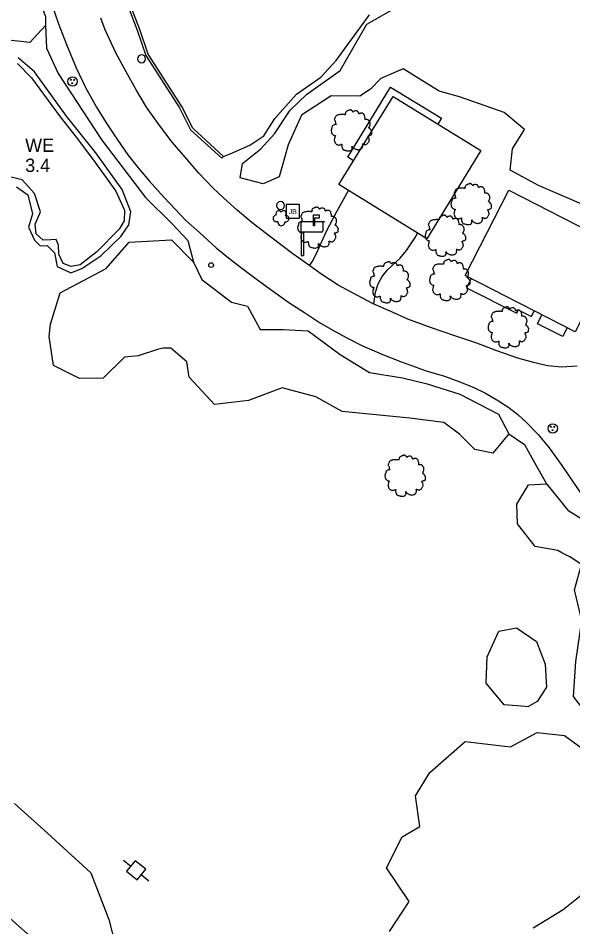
# Model space of a CAD drawing. Extents: x 2160437 to 2172832, y 205694 to 212444.
# Drawn here: x 2171222.4 to 2171429.7, y 207128.5 to 207468 of the extents above; entities that cross this region are included whole.
import ezdxf

# ---------------------------------------------------------------- set-up
doc = ezdxf.new("R2010")
doc.units = 0
for name, color, linetype in [('Default', 7, 'Continuous'), ('RD_EX_Bldg', 7, 'Continuous'), ('RD_EX_Bldg_Walls', 7, 'Continuous'), ('RD_EX_BldgApp', 7, 'Continuous'), ('RD_EX_DR_Inlet', 7, 'Continuous'), ('RD_EX_Driveway', 7, 'Continuous'), ('RD_EX_H2O', 7, 'Continuous'), ('RD_EX_H2O_Pond', 7, 'Continuous'), ('RD_EX_H2O_txCode', 7, 'Continuous'), ('RD_EX_Misc', 7, 'Continuous'), ('RD_EX_Road', 7, 'Continuous'), ('RD_EX_Road_Post', 7, 'Continuous'), ('RD_EX_UT', 7, 'Continuous'), ('RD_EX_VEG', 7, 'Continuous'), ('RD_EX_VEG_ShrubLine', 7, 'Continuous'), ('RD_EX_VEG_TreeLine', 7, 'Continuous')]:
    doc.layers.add(name, color=color, linetype=linetype)

# ---------------------------------------------------------------- blocks, each defined once
blk = doc.blocks.new('MH')
at = {"layer": 'RD_EX_DR_Inlet'}
for centre, radius in [((0, 0), 1.75), ((-0.66, 0.63), 0.175), ((0.56, 0.56), 0.175), ((-0.09, -0.66), 0.175)]:
    blk.add_circle(centre, radius, dxfattribs=at)
blk = doc.blocks.new('POST')
at = {"layer": 'Default'}
for start, end in [(90, 270), (270, 90)]:
    blk.add_arc((0, 0), 0.0417, start, end, dxfattribs=at)
blk = doc.blocks.new('T2')
at = {"layer": 'RD_EX_VEG'}
for points in [[(0.05, 7.21), (-0.25, 7.24), (-0.57, 7.14), (-0.82, 7.04), (-1.05, 6.96), (-1.27, 6.86), (-1.57, 6.69), (-1.8, 6.49), (-1.92, 6.24), (-1.97, 6.01), (-2.02, 5.74), (-2.02, 5.56), (-2.15, 5.54), (-2.3, 5.56), (-2.55, 5.64), (-2.8, 5.64), (-3.05, 5.64), (-3.4, 5.61), (-3.75, 5.61), (-4.02, 5.56), (-4.35, 5.51), (-4.72, 5.39), (-5.07, 5.26), (-5.37, 5.01), (-5.62, 4.54), (-5.75, 4.19), (-5.9, 3.94), (-5.75, 3.49), (-5.57, 3.14), (-5.55, 2.94), (-5.47, 2.52), (-5.37, 2.29), (-5.25, 2.09), (-5.32, 2.07), (-5.7, 2.02), (-6, 1.92), (-6.42, 1.69), (-6.64, 1.47), (-6.74, 1.14), (-6.77, 0.79), (-6.87, 0.59), (-6.94, 0.32), (-6.97, 0.24), (-7.02, -0.08), (-6.92, -0.53), (-6.89, -0.88), (-6.77, -1.11), (-6.62, -1.28), (-6.44, -1.53), (-6.05, -1.76), (-5.72, -1.86), (-5.52, -1.88), (-5.7, -2.38), (-5.75, -2.73), (-5.87, -3.13), (-5.87, -3.21), (-5.92, -3.68), (-5.77, -4.01), (-5.7, -4.38), (-5.52, -4.61), (-5.25, -4.91), (-4.92, -5.13), (-4.42, -5.26), (-4.02, -5.23), (-3.45, -5.06), (-3.2, -4.98), (-3.22, -5.16), (-3.2, -5.53), (-3.2, -5.96), (-3.05, -6.28), (-2.95, -6.56), (-2.8, -6.81), (-2.47, -7.03), (-2.07, -7.11), (-1.65, -7.26), (-1.2, -7.33), (-0.7, -7.36), (-0.1, -7.21), (0.18, -7.08), (0.28, -6.91), (0.48, -6.53), (0.43, -6.31), (0.45, -5.71), (0.55, -5.88), (0.73, -6.23), (1.23, -6.53), (1.63, -6.71), (2.1, -6.86), (2.4, -6.93), (2.88, -6.86), (3.25, -6.78), (3.63, -6.66), (3.93, -6.38), (4.1, -6.11), (4.15, -5.83), (4.23, -5.46), (4.28, -5.28)], [(4.28, -5.28), (4.2, -5.11), (4.15, -4.86), (4.23, -4.88), (4.4, -4.93), (4.68, -5.06), (4.9, -5.13), (5.23, -5.11), (5.5, -5.01), (5.95, -4.73), (6.22, -4.26), (6.5, -3.86), (6.57, -3.53), (6.52, -3.31), (6.5, -2.81), (6.3, -2.56), (6.25, -2.43), (6.15, -2.03), (6.22, -1.98), (6.5, -1.93), (6.87, -1.81), (7.15, -1.68), (7.37, -1.51), (7.45, -1.28), (7.42, -0.88), (7.47, -0.48), (7.4, -0.33), (7.3, -0.18), (7.22, 0.02), (7.07, 0.17), (6.97, 0.32), (6.87, 0.42), (6.75, 0.57), (6.57, 0.69), (6.42, 0.74), (6.37, 0.89), (6.52, 1.09), (6.57, 1.19), (6.6, 1.42), (6.82, 1.77), (6.87, 2.17), (6.82, 2.59), (6.77, 2.87), (6.62, 3.14), (6.42, 3.39), (6.3, 3.56), (6.12, 3.69), (5.8, 3.81), (5.55, 3.86), (5.2, 3.86), (5, 3.91), (5.03, 3.96), (5.03, 4.11), (5.03, 4.39), (4.95, 4.84), (4.8, 5.34), (4.8, 5.36), (4.7, 5.61), (4.48, 5.81), (4.3, 5.91), (4.1, 6.04), (3.85, 6.06), (3.55, 6.06), (3.28, 6.01), (3.08, 5.91), (2.9, 5.79), (2.83, 5.94), (2.73, 6.24), (2.68, 6.39), (2.53, 6.56), (2.3, 6.76), (1.85, 6.89), (1.23, 6.81), (0.93, 6.61), (0.78, 6.44), (0.73, 6.56), (0.53, 6.76), (0.43, 6.94), (0.25, 7.06), (0.1, 7.16), (0, 7.21)]]:
    blk.add_spline(points, degree=3, dxfattribs=at)
blk = doc.blocks.new('PP')
at = {"layer": 'RD_EX_UT'}
for p, q in [((2.49, 2.51), (-2.51, 2.51)), ((-2.51, 2.51), (-2.51, -2.49)), ((2.49, -2.49), (2.49, 2.51)), ((-5.94, -0.05), (-2.47, -0.05)), ((-2.51, -2.49), (2.49, -2.49)), ((2.42, -0.05), (6.06, -0.05))]:
    blk.add_line(p, q, dxfattribs=at)

msp = doc.modelspace()

# ---------------------------------------------------------------- linework, layer by layer
at = {"layer": 'RD_EX_Bldg'}
for points in [[(2171395.32, 207418.5), (2171375.07, 207385.62), (2171342.25, 207405.82), (2171362.5, 207438.71)], [(2171446.83, 207382.74), (2171430.51, 207350.85), (2171389.43, 207371.87), (2171405.74, 207403.76)]]:
    msp.add_lwpolyline(points, close=True, dxfattribs=at)
at = {"layer": 'RD_EX_Bldg_Walls'}
msp.add_lwpolyline([(2171299.08, 207416.35), (2171287.61, 207426.9), (2171283.47, 207434.98), (2171283.47, 207434.98), (2171270.97, 207454.51), (2171267.79, 207463.79), (2171267.79, 207463.79), (2171260.5, 207482.87), (2171259.65, 207482.57), (2171266.86, 207463.47), (2171270.08, 207454.1), (2171282.61, 207434.5), (2171286.81, 207426.31), (2171298.41, 207415.64)], close=True, dxfattribs=at)
at = {"layer": 'RD_EX_BldgApp'}
for p, q in [((2171328.62, 207392.09), (2171335.69, 207392.09)), ((2171332.77, 207394.57), (2171334.82, 207394.57)), ((2171332.77, 207390.38), (2171332.77, 207394.57)), ((2171334.82, 207393.22), (2171333.15, 207393.22)), ((2171333.15, 207393.22), (2171333.15, 207390.38)), ((2171334.82, 207394.57), (2171334.82, 207393.22)), ((2171336.19, 207391.59), (2171336.19, 207392.09)), ((2171336.19, 207392.09), (2171336.69, 207392.09)), ((2171336.69, 207392.09), (2171336.69, 207391.84)), ((2171328.12, 207388.09), (2171328.12, 207391.59)), ((2171333.15, 207390.38), (2171332.77, 207390.38)), ((2171336.19, 207391.59), (2171336.19, 207388.59)), ((2171328.12, 207388.09), (2171328.12, 207379.27)), ((2171335.69, 207388.09), (2171328.12, 207388.09)), ((2171328.96, 207388.09), (2171328.96, 207379.27)), ((2171328.12, 207379.27), (2171328.96, 207379.27))]:
    msp.add_line(p, q, dxfattribs=at)
for points in [[(2171345.57, 207416.07), (2171361.56, 207442.21), (2171380.54, 207430.6), (2171379.21, 207428.42)], [(2171347.74, 207414.74), (2171345.57, 207416.07)], [(2171391.65, 207370.74), (2171389.9, 207367.27)], [(2171389.9, 207367.27), (2171408.67, 207357.83), (2171409.26, 207359.01), (2171414.16, 207356.55), (2171415.23, 207358.67)], [(2171425.88, 207349.09), (2171416.39, 207353.79), (2171418.08, 207357.21)], [(2171427.52, 207352.39), (2171425.88, 207349.09)]]:
    msp.add_lwpolyline(points, dxfattribs=at)
for centre, start, end in [((2171328.62, 207391.59), 90, 180), ((2171335.69, 207391.59), 360, 90), ((2171335.69, 207388.59), 270, 0)]:
    msp.add_arc(centre, 0.5, start, end, dxfattribs=at)
at = {"layer": 'RD_EX_DR_Inlet'}
msp.add_line((2171327.46, 207393.33), (2171327.46, 207398.33), dxfattribs=at)
msp.add_lwpolyline([(2171327.46, 207393.33), (2171327.46, 207398.33), (2171322.46, 207398.33), (2171322.46, 207393.33)], close=True, dxfattribs=at)
at = {"layer": 'RD_EX_Driveway'}
for points in [[(2171331.28, 207375.54), (2171332.48, 207377.36), (2171334.4, 207381.14), (2171337.43, 207388.22), (2171341.44, 207395.77), (2171345.79, 207403.64)], [(2171355.27, 207361.24), (2171355.85, 207365.65), (2171356.91, 207368.78), (2171358.35, 207371.54), (2171360.57, 207374.14), (2171365.07, 207378.37), (2171367.45, 207381.26), (2171370.68, 207386), (2171371.64, 207387.73)]]:
    msp.add_lwpolyline(points, dxfattribs=at)
at = {"layer": 'RD_EX_H2O'}
msp.add_lwpolyline([(2171299.08, 207416.35), (2171301.53, 207417.37), (2171308.89, 207420.51), (2171314.18, 207424), (2171318.28, 207430.48), (2171326.37, 207439.61), (2171335.5, 207445.92), (2171341.24, 207452.14), (2171353.72, 207469.26)], dxfattribs=at)
at = {"layer": 'RD_EX_H2O_Pond'}
msp.add_lwpolyline([(2171222.12, 207451.05), (2171227.31, 207445.7), (2171237.99, 207431.09), (2171244.52, 207422.88), (2171251.09, 207414.09), (2171258.9, 207403.35), (2171262.05, 207396.33), (2171261.97, 207392.28), (2171260.04, 207389.19), (2171251.79, 207380.69), (2171245.49, 207375.89), (2171242.19, 207375.16), (2171239.11, 207376.32), (2171237.58, 207379.88), (2171237.39, 207383.13), (2171236.5, 207385.28), (2171234.51, 207385.18), (2171231.65, 207385.07), (2171229.08, 207387.47), (2171228.65, 207391.09), (2171229.93, 207393.87), (2171230.73, 207395.7), (2171228.51, 207402.53), (2171223.91, 207407.61), (2171215.24, 207409.62)], dxfattribs=at)
at = {"layer": 'RD_EX_Misc'}
msp.add_circle((2171294.46, 207375.75), 0.882, dxfattribs=at)
at = {"layer": 'RD_EX_Road'}
for points in [[(2171234.67, 207473.89), (2171237.38, 207465.85), (2171240.36, 207458.13), (2171244.06, 207449.43), (2171247.55, 207442.11), (2171251.59, 207434.76), (2171255.21, 207428.88), (2171259.52, 207422.49), (2171263.36, 207416.97), (2171267.17, 207412.12), (2171271.37, 207407.23), (2171276.78, 207401.17), (2171281.15, 207396.47), (2171284.94, 207392.58), (2171290.29, 207387.85), (2171296.31, 207382.24), (2171301.64, 207377.9), (2171306.95, 207373.82), (2171314.61, 207368.11), (2171323.53, 207361.72), (2171329.32, 207357.99), (2171335.02, 207354.24), (2171339.97, 207351.48), (2171344.92, 207348.71), (2171351.09, 207345.64), (2171358.9, 207342.27), (2171365.25, 207339.71), (2171374.86, 207336.25), (2171381.73, 207334.21), (2171387.43, 207332.12), (2171392.59, 207330.03), (2171397.01, 207327.89), (2171401.91, 207325.05), (2171405.69, 207322.57), (2171409.11, 207319.97), (2171412.44, 207316.78), (2171416.64, 207312.42), (2171420.8, 207307.44), (2171425.53, 207300.93), (2171433.01, 207289.87)], [(2171431.25, 207338), (2171425.5, 207337.6), (2171420.18, 207338.12), (2171414.9, 207339.35), (2171409.14, 207340.93), (2171401.24, 207343.72), (2171393.74, 207346.54), (2171385.88, 207349.21), (2171376.46, 207352.4), (2171367.99, 207355.57), (2171361.33, 207358.56), (2171355.08, 207361.33), (2171347.3, 207365.34), (2171341.95, 207368.29), (2171335.51, 207372.43), (2171331.31, 207375.51), (2171324.96, 207380), (2171316.73, 207386.13), (2171309.84, 207391.5), (2171304.21, 207396.24), (2171299.2, 207400.71), (2171295.08, 207404.62), (2171289.87, 207410.14), (2171284.72, 207416.03), (2171279.89, 207421.72), (2171275.24, 207427.8), (2171270.35, 207434.77), (2171266.27, 207441.42), (2171262.67, 207447.9), (2171258.87, 207455.04), (2171254.91, 207463.62), (2171253.27, 207468.05)]]:
    msp.add_lwpolyline(points, dxfattribs=at)
at = {"layer": 'RD_EX_VEG'}
for centre, radius, start, end in [((2171319.75, 207394.93), 1.08, 34.9763, 204.756), ((2171321.52, 207395.08), 0.995, 308.7626, 152.0467), ((2171318.91, 207393.22), 1.26, 96.4518, 294.734), ((2171320.72, 207391.78), 1.32, 166.8827, 5.7589), ((2171322.31, 207393.1), 1.22, 256.5667, 98.1046)]:
    msp.add_arc(centre, radius, start, end, dxfattribs=at)
at = {"layer": 'RD_EX_VEG_ShrubLine'}
for points in [[(2171232.53, 207465.24), (2171232.96, 207456.82), (2171237.27, 207447.33), (2171253.65, 207422.38), (2171269.96, 207401.04), (2171279.9, 207391.16), (2171285.76, 207384.94), (2171287.93, 207376.9)], [(2171221.67, 207404.97), (2171226, 207401.96), (2171227.67, 207394.91), (2171226.22, 207389.97), (2171228.42, 207385.12), (2171230.61, 207382.89), (2171233.2, 207383.08), (2171235.94, 207380.28), (2171236.94, 207375.23), (2171242.03, 207372.89), (2171246.19, 207374.49), (2171253.2, 207379.18), (2171260.7, 207386.49), (2171263.71, 207390.82), (2171264.43, 207395.59), (2171261.26, 207404), (2171251.4, 207417.72), (2171240.4, 207431.41), (2171228.44, 207447.99), (2171222.3, 207453.17)], [(2171405.78, 207312.73), (2171411.61, 207308.67), (2171414.32, 207303.69), (2171419.86, 207294)]]:
    msp.add_lwpolyline(points, dxfattribs=at)
at = {"layer": 'RD_EX_VEG_TreeLine'}
for points in [[(2171232.53, 207465.24), (2171226.68, 207458.95), (2171218.77, 207459.74), (2171214.23, 207464.28), (2171210.71, 207473.04), (2171213.77, 207479.7), (2171219.36, 207482.74), (2171224.84, 207481.34), (2171228.31, 207478.01), (2171230.37, 207474.3), (2171232.59, 207468.68), (2171232.58, 207466.24)], [(2171274.75, 207344.28), (2171267.19, 207341.84), (2171262.06, 207341.34), (2171254.06, 207333.49), (2171245.31, 207333.33), (2171235.61, 207338.21), (2171233.89, 207349.11), (2171234.49, 207353.73), (2171238.02, 207365.38), (2171246.79, 207370.01), (2171255.19, 207374.52), (2171263.88, 207384.3), (2171279.61, 207385.22), (2171287.93, 207376.9), (2171290.96, 207370.4), (2171302.14, 207361.88), (2171308.12, 207360.45), (2171312.84, 207351.64), (2171321.35, 207351.71), (2171330.78, 207351.14), (2171342.68, 207342.4), (2171353.64, 207335.61), (2171365.99, 207333.6), (2171375.27, 207331.37), (2171387.38, 207327.53), (2171401.89, 207320.03), (2171405.78, 207312.73), (2171399.7, 207305.52), (2171392.98, 207306.88), (2171387.32, 207312.55), (2171381.5, 207316.97), (2171368.75, 207318.55), (2171343.45, 207321.02), (2171333.61, 207326.47), (2171321.01, 207329.92), (2171308.39, 207325.12), (2171295.78, 207323.67), (2171286.28, 207333.86), (2171285.44, 207339.56), (2171279.46, 207344.76), (2171276.56, 207344.67)], [(2171424.01, 207269.1), (2171415.62, 207270.61), (2171408.92, 207279.04), (2171408.68, 207286.42), (2171413.09, 207293.69), (2171419.86, 207294), (2171427.74, 207284.17), (2171437.41, 207278.22), (2171443.41, 207265.95), (2171446.56, 207258.62), (2171451.48, 207250.48), (2171460.58, 207243.08), (2171466.29, 207229.23), (2171462.09, 207219.4), (2171449.74, 207216.96), (2171443.27, 207207.53), (2171436.54, 207205.92), (2171429.91, 207214.53), (2171430.79, 207227.6), (2171433.03, 207242.92), (2171430.31, 207254.44), (2171432.92, 207263.82), (2171428.48, 207266.72), (2171425.56, 207268.28)], [(2171411.83, 207210.77), (2171404.02, 207211.47), (2171397.28, 207219.6), (2171397.62, 207229.39), (2171402.04, 207239.01), (2171408.61, 207240.26), (2171416.08, 207235.12), (2171419.35, 207226.66), (2171419.76, 207218.03), (2171416.37, 207212.74), (2171412.87, 207210.72)]]:
    msp.add_lwpolyline(points, close=True, dxfattribs=at)
for points in [[(2171433.84, 207398.19), (2171416.8, 207405.52), (2171406.25, 207411.2), (2171407.07, 207419.19), (2171411.61, 207426.39), (2171404.02, 207432.74), (2171387.24, 207438.63), (2171379.74, 207440.76), (2171366.24, 207449.12), (2171357.93, 207445.49), (2171354.04, 207441.47), (2171350.06, 207438.81), (2171339.35, 207439.04), (2171328.25, 207431.8), (2171323.26, 207420.73), (2171319.95, 207408.68), (2171313.98, 207406.12), (2171305.32, 207408.37), (2171306.23, 207413.67), (2171313.06, 207419.2), (2171318.11, 207424.84), (2171324, 207433.66), (2171330.16, 207439.5), (2171342.65, 207448.44), (2171352.68, 207465.78), (2171364.53, 207472.46)], [(2171361.09, 207126.77), (2171368.51, 207138), (2171360.06, 207150.55), (2171365.9, 207162.08), (2171372.51, 207165.99), (2171370.84, 207177.45), (2171376.25, 207186.19), (2171389.35, 207197.7), (2171406.4, 207195.73), (2171416.35, 207201.1), (2171426.52, 207199.95), (2171434.93, 207193.83), (2171445.42, 207198.74), (2171455.02, 207205.44), (2171469.39, 207197.86), (2171475.1, 207185.36), (2171464.96, 207172.34), (2171450.68, 207161.05), (2171445.69, 207144.43), (2171434.1, 207141.31), (2171426, 207134.88), (2171414.8, 207127.95)], [(2171220.95, 207174.6), (2171233.3, 207163.5), (2171249.45, 207148.71), (2171256.28, 207131.18), (2171259.78, 207117.72), (2171271.86, 207108.69), (2171275.52, 207105.58), (2171284.26, 207095.94), (2171293.1, 207085.23), (2171295.47, 207074.85), (2171289.83, 207073.68), (2171281.88, 207075.5), (2171265.26, 207092.64), (2171256.59, 207097.96), (2171240.23, 207112.15), (2171225.81, 207125.83), (2171204, 207145.06)]]:
    msp.add_lwpolyline(points, dxfattribs=at)

# ---------------------------------------------------------------- block references
at = {"layer": 'RD_EX_DR_Inlet', "xscale": 1.0079999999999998, "yscale": 1.0079999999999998}
for p in [(2171242.67, 207444.37), (2171422.14, 207314.73)]:
    msp.add_blockref('MH', p, dxfattribs=at)
at = {"layer": 'RD_EX_Road_Post', "xscale": 36, "yscale": 36}
for p in [(2171268.48, 207452.82), (2171320.4, 207397.99)]:
    msp.add_blockref('POST', p, dxfattribs=at)
at = {"layer": 'RD_EX_UT', "xscale": 1.02, "yscale": 1.0199999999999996, "rotation": -39.024168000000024}
msp.add_blockref('PP', (2171266.47, 207149.6), dxfattribs=at)
at = {"layer": 'RD_EX_VEG', "xscale": 1.0499999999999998, "yscale": 1.0499999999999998}
for p in [(2171346.7, 207426.13), (2171391.45, 207398.6), (2171334.17, 207389.84), (2171381.83, 207386.8), (2171361.06, 207369.4), (2171383.45, 207370.23), (2171405.32, 207352.55), (2171366.8, 207297.11)]:
    msp.add_blockref('T2', p, dxfattribs=at)

# ---------------------------------------------------------------- texts
at = {"layer": 'RD_EX_DR_Inlet'}
msp.add_text('JB', height=1.875, dxfattribs=at).set_placement((2171323.49, 207394.81))
at = {"layer": 'RD_EX_H2O_txCode'}
for s, p in [('WE', (2171224.98, 207418.03)), ('3.4', (2171224.98, 207410.53))]:
    msp.add_text(s, height=5, dxfattribs=at).set_placement(p)

doc.saveas('drawing.dxf')
